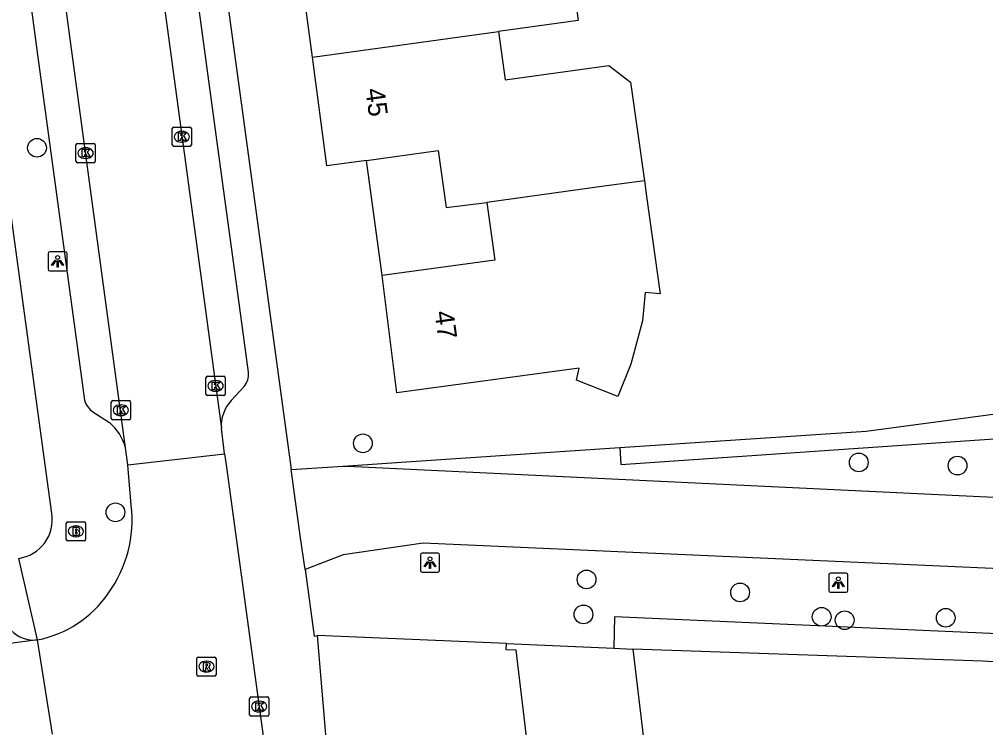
# Model space of a CAD drawing. Extents: x 163427 to 164190, y 380331 to 381641.
# Drawn here: x 163602.3 to 163652.8, y 380986.3 to 381023.2 of the extents above; entities that cross this region are included whole.
import ezdxf

# ---------------------------------------------------------------- set-up
doc = ezdxf.new("R2010")
doc.units = 0
for name, color, linetype in [('IMGEO_Boom', 7, 'Continuous'), ('IMGEO_Brandkraan', 7, 'Continuous'), ('IMGEO_Erf', 7, 'Continuous'), ('IMGEO_Fietspad_gesloten', 7, 'Continuous'), ('IMGEO_Groenvoorziening', 7, 'Continuous'), ('IMGEO_Kolk', 7, 'Continuous'), ('IMGEO_Lichtpunt', 7, 'Continuous'), ('IMGEO_Pand', 7, 'Continuous'), ('IMGEO_Pand_nummerreeks', 7, 'Continuous'), ('IMGEO_Rijbaan_lokaal_open', 7, 'Continuous'), ('IMGEO_Rioolput', 7, 'Continuous'), ('IMGEO_Voetpad_open', 7, 'Continuous')]:
    doc.layers.add(name, color=color, linetype=linetype)

msp = doc.modelspace()

# ---------------------------------------------------------------- linework, layer by layer
at = {"layer": 'IMGEO_Boom'}
for centre in [(163603.263, 381016.544), (163620.282, 381001.119), (163646.178, 381000.122), (163651.336, 380999.956), (163607.359, 380997.518), (163631.965, 380994.015), (163639.979, 380993.337), (163631.802, 380992.191), (163644.241, 380992.065), (163650.719, 380992.014), (163645.442, 380991.887)]:
    msp.add_circle(centre, 0.489, dxfattribs=at)
at = {"layer": 'IMGEO_Brandkraan'}
for p, q in [((163604.792, 380996.1), (163604.792, 380996.952)), ((163604.867, 380997.026), (163605.719, 380997.026)), ((163605.793, 380996.952), (163605.793, 380996.1)), ((163605.28, 380996.806), (163605.305, 380996.806)), ((163605.719, 380996.026), (163604.867, 380996.026)), ((163605.303, 380996.246), (163605.278, 380996.246))]:
    msp.add_line(p, q, dxfattribs=at)
for points in [[(163604.792, 380996.1), (163604.792, 380996.952)], [(163604.867, 380997.026), (163605.719, 380997.026)], [(163605.793, 380996.952), (163605.793, 380996.1)], [(163605.14, 380996.726), (163605.14, 380996.326), (163605.353, 380996.326)], [(163605.371, 380996.726), (163605.14, 380996.726)], [(163605.319, 380996.645), (163605.265, 380996.645), (163605.265, 380996.569)], [(163605.265, 380996.569), (163605.318, 380996.569)], [(163605.327, 380996.493), (163605.265, 380996.493), (163605.265, 380996.412)], [(163605.719, 380996.026), (163604.867, 380996.026)], [(163605.265, 380996.412), (163605.327, 380996.412)]]:
    msp.add_lwpolyline(points, dxfattribs=at)
for centre, radius, start, end in [((163604.869, 380996.95), 0.0765, 91.552, 178.448), ((163604.869, 380996.95), 0.0765, 91.552, 178.448), ((163605.717, 380996.95), 0.0765, 1.552, 88.448), ((163605.717, 380996.95), 0.0765, 1.552, 88.448), ((163605.32, 380996.607), 0.0379, 267.8285, 90.9355), ((163605.328, 380996.452), 0.0404, 269.8759, 90.5077), ((163605.375, 380996.581), 0.145, 59.4692, 91.5367), ((163605.4, 380996.628), 0.0922, 285.5137, 58.1501), ((163605.405, 380996.436), 0.105, 301.3115, 78.989), ((163604.869, 380996.102), 0.0765, 181.552, 268.448), ((163604.869, 380996.102), 0.0765, 181.552, 268.448), ((163605.359, 380996.577), 0.251, 268.6676, 293.5347), ((163605.717, 380996.102), 0.0765, 271.552, 358.448), ((163605.717, 380996.102), 0.0765, 271.552, 358.448)]:
    msp.add_arc(centre, radius, start, end, dxfattribs=at)
for centre, major_axis, ratio, start_param, end_param in [((163605.279, 380996.526), (-0.387, 0.002), 0.722429, 4.712389, 7.853982), ((163605.304, 380996.526), (-0.39, 0.002), 0.717154, 1.570796, 4.712389)]:
    msp.add_ellipse(centre, major_axis=major_axis, ratio=ratio, start_param=start_param, end_param=end_param, dxfattribs=at)
at = {"layer": 'IMGEO_Erf'}
msp.add_lwpolyline([(163621.283, 381009.882), (163620.469, 381015.884)], dxfattribs=at)
at = {"layer": 'IMGEO_Fietspad_gesloten'}
for points in [[(163616.544, 380999.748), (163619.246, 380999.933)], [(163617.259, 380994.533), (163617.031, 380996.193), (163616.544, 380999.748)], [(163619.246, 380999.933), (163619.492, 380999.921), (163654.334, 380998.262), (163696.15, 380996.012)], [(163661.772, 380994.204), (163623.431, 380995.908), (163619.25, 380995.306), (163617.259, 380994.533)]]:
    msp.add_lwpolyline(points, dxfattribs=at)
at = {"layer": 'IMGEO_Groenvoorziening'}
for points in [[(163633.697, 381000.898), (163646.569, 381001.751), (163692.559, 381007.908)], [(163633.697, 381000.898), (163633.749, 381000.012), (163693.735, 381004.13)], [(163619.246, 380999.933), (163622.549, 381000.159), (163633.697, 381000.898)], [(163661.696, 380990.813), (163633.423, 380992.055), (163633.385, 380990.42)], [(163627.777, 380990.665), (163617.891, 380991.091)], [(163661.66, 380989.193), (163652.643, 380989.752), (163634.371, 380990.377)]]:
    msp.add_lwpolyline(points, dxfattribs=at)
at = {"layer": 'IMGEO_Kolk'}
for p, q in [((163610.4, 381017.62), (163611.252, 381017.62)), ((163610.325, 381016.694), (163610.325, 381017.546)), ((163610.813, 381017.4), (163610.838, 381017.4)), ((163611.326, 381017.546), (163611.326, 381016.694)), ((163605.299, 381015.841), (163605.299, 381016.693)), ((163605.374, 381016.767), (163606.226, 381016.767)), ((163606.3, 381016.693), (163606.3, 381015.841)), ((163611.252, 381016.62), (163610.4, 381016.62)), ((163610.836, 381016.84), (163610.811, 381016.84)), ((163605.787, 381016.547), (163605.812, 381016.547)), ((163606.226, 381015.767), (163605.374, 381015.767)), ((163605.81, 381015.987), (163605.785, 381015.987)), ((163612.088, 381003.69), (163612.088, 381004.542)), ((163612.163, 381004.616), (163613.015, 381004.616)), ((163613.089, 381004.542), (163613.089, 381003.69)), ((163612.576, 381004.396), (163612.601, 381004.396)), ((163613.015, 381003.616), (163612.163, 381003.616)), ((163612.599, 381003.836), (163612.574, 381003.836)), ((163607.142, 381002.421), (163607.142, 381003.273)), ((163607.217, 381003.347), (163608.069, 381003.347)), ((163607.63, 381003.127), (163607.655, 381003.127)), ((163608.143, 381003.273), (163608.143, 381002.421)), ((163607.653, 381002.567), (163607.628, 381002.567)), ((163608.069, 381002.347), (163607.217, 381002.347)), ((163614.44, 380987.883), (163615.292, 380987.883)), ((163614.365, 380986.957), (163614.365, 380987.809)), ((163614.853, 380987.663), (163614.878, 380987.663)), ((163615.366, 380987.809), (163615.366, 380986.957)), ((163615.292, 380986.883), (163614.44, 380986.883)), ((163614.876, 380987.103), (163614.851, 380987.103))]:
    msp.add_line(p, q, dxfattribs=at)
for points in [[(163610.4, 381017.62), (163611.252, 381017.62)], [(163610.325, 381016.694), (163610.325, 381017.546)], [(163610.646, 381017.32), (163610.769, 381017.32), (163610.769, 381017.169), (163610.899, 381017.32), (163611.063, 381017.32), (163610.917, 381017.169), (163611.07, 381016.92), (163610.918, 381016.92), (163610.833, 381017.084), (163610.769, 381017.017), (163610.769, 381016.92), (163610.646, 381016.92), (163610.646, 381017.32)], [(163611.326, 381017.546), (163611.326, 381016.694)], [(163605.299, 381015.841), (163605.299, 381016.693)], [(163605.374, 381016.767), (163606.226, 381016.767)], [(163606.3, 381016.693), (163606.3, 381015.841)], [(163611.252, 381016.62), (163610.4, 381016.62)], [(163605.62, 381016.467), (163605.743, 381016.467), (163605.743, 381016.316), (163605.873, 381016.467), (163606.037, 381016.467), (163605.891, 381016.316), (163606.044, 381016.067), (163605.892, 381016.067), (163605.807, 381016.231), (163605.743, 381016.164), (163605.743, 381016.067), (163605.62, 381016.067), (163605.62, 381016.467)], [(163606.226, 381015.767), (163605.374, 381015.767)], [(163612.088, 381003.69), (163612.088, 381004.542)], [(163612.163, 381004.616), (163613.015, 381004.616)], [(163613.089, 381004.542), (163613.089, 381003.69)], [(163612.409, 381004.316), (163612.532, 381004.316), (163612.532, 381004.165), (163612.662, 381004.316), (163612.826, 381004.316), (163612.68, 381004.165), (163612.833, 381003.916), (163612.681, 381003.916), (163612.596, 381004.08), (163612.532, 381004.013), (163612.532, 381003.916), (163612.409, 381003.916), (163612.409, 381004.316)], [(163613.015, 381003.616), (163612.163, 381003.616)], [(163607.142, 381002.421), (163607.142, 381003.273)], [(163607.217, 381003.347), (163608.069, 381003.347)], [(163607.463, 381003.047), (163607.586, 381003.047), (163607.586, 381002.896), (163607.716, 381003.047), (163607.88, 381003.047), (163607.734, 381002.896), (163607.887, 381002.647), (163607.735, 381002.647), (163607.65, 381002.811), (163607.586, 381002.744), (163607.586, 381002.647), (163607.463, 381002.647), (163607.463, 381003.047)], [(163608.143, 381003.273), (163608.143, 381002.421)], [(163608.069, 381002.347), (163607.217, 381002.347)], [(163614.44, 380987.883), (163615.292, 380987.883)], [(163614.365, 380986.957), (163614.365, 380987.809)], [(163614.686, 380987.583), (163614.809, 380987.583), (163614.809, 380987.432), (163614.939, 380987.583), (163615.103, 380987.583), (163614.957, 380987.432), (163615.11, 380987.183), (163614.958, 380987.183), (163614.873, 380987.347), (163614.809, 380987.28), (163614.809, 380987.183), (163614.686, 380987.183), (163614.686, 380987.583)], [(163615.366, 380987.809), (163615.366, 380986.957)], [(163615.292, 380986.883), (163614.44, 380986.883)]]:
    msp.add_lwpolyline(points, dxfattribs=at)
for centre, start, end in [((163610.402, 381017.544), 91.552, 178.448), ((163610.402, 381017.544), 91.552, 178.448), ((163611.25, 381017.544), 1.552, 88.448), ((163611.25, 381017.544), 1.552, 88.448), ((163605.376, 381016.691), 91.552, 178.448), ((163605.376, 381016.691), 91.552, 178.448), ((163606.224, 381016.691), 1.552, 88.448), ((163606.224, 381016.691), 1.552, 88.448), ((163610.402, 381016.696), 181.552, 268.448), ((163610.402, 381016.696), 181.552, 268.448), ((163611.25, 381016.696), 271.552, 358.448), ((163611.25, 381016.696), 271.552, 358.448), ((163605.376, 381015.843), 181.552, 268.448), ((163605.376, 381015.843), 181.552, 268.448), ((163606.224, 381015.843), 271.552, 358.448), ((163606.224, 381015.843), 271.552, 358.448), ((163612.165, 381004.54), 91.552, 178.448), ((163612.165, 381004.54), 91.552, 178.448), ((163613.013, 381004.54), 1.552, 88.448), ((163613.013, 381004.54), 1.552, 88.448), ((163612.165, 381003.692), 181.552, 268.448), ((163612.165, 381003.692), 181.552, 268.448), ((163613.013, 381003.692), 271.552, 358.448), ((163613.013, 381003.692), 271.552, 358.448), ((163607.219, 381003.271), 91.552, 178.448), ((163607.219, 381003.271), 91.552, 178.448), ((163608.067, 381003.271), 1.552, 88.448), ((163608.067, 381003.271), 1.552, 88.448), ((163607.219, 381002.423), 181.552, 268.448), ((163607.219, 381002.423), 181.552, 268.448), ((163608.067, 381002.423), 271.552, 358.448), ((163608.067, 381002.423), 271.552, 358.448), ((163614.442, 380987.807), 91.552, 178.448), ((163614.442, 380987.807), 91.552, 178.448), ((163615.29, 380987.807), 1.552, 88.448), ((163615.29, 380987.807), 1.552, 88.448), ((163614.442, 380986.959), 181.552, 268.448), ((163614.442, 380986.959), 181.552, 268.448), ((163615.29, 380986.959), 271.552, 358.448), ((163615.29, 380986.959), 271.552, 358.448)]:
    msp.add_arc(centre, 0.0765, start, end, dxfattribs=at)
for centre, major_axis, ratio, start_param, end_param in [((163610.812, 381017.12), (-0.387, 0.002), 0.722429, 4.712389, 7.853982), ((163610.837, 381017.12), (-0.39, 0.002), 0.717154, 1.570796, 4.712389), ((163605.786, 381016.267), (-0.387, 0.002), 0.722429, 4.712389, 7.853982), ((163605.811, 381016.267), (-0.39, 0.002), 0.717154, 1.570796, 4.712389), ((163612.575, 381004.116), (-0.387, 0.002), 0.722429, 4.712389, 7.853982), ((163612.6, 381004.116), (-0.39, 0.002), 0.717154, 1.570796, 4.712389), ((163607.629, 381002.847), (-0.387, 0.002), 0.722429, 4.712389, 7.853982), ((163607.654, 381002.847), (-0.39, 0.002), 0.717154, 1.570796, 4.712389), ((163614.852, 380987.383), (-0.387, 0.002), 0.722429, 4.712389, 7.853982), ((163614.877, 380987.383), (-0.39, 0.002), 0.717154, 1.570796, 4.712389)]:
    msp.add_ellipse(centre, major_axis=major_axis, ratio=ratio, start_param=start_param, end_param=end_param, dxfattribs=at)
at = {"layer": 'IMGEO_Lichtpunt'}
for p, q in [((163604.742, 381011.117), (163603.934, 381011.117)), ((163604.742, 381011.117), (163603.934, 381011.117)), ((163603.84, 381011.022), (163603.84, 381010.215)), ((163603.84, 381011.022), (163603.84, 381010.215)), ((163604.836, 381010.215), (163604.836, 381011.022)), ((163604.836, 381010.215), (163604.836, 381011.022)), ((163603.934, 381010.121), (163604.742, 381010.121)), ((163603.934, 381010.121), (163604.742, 381010.121)), ((163623.288, 380995.296), (163623.288, 380994.489)), ((163623.288, 380995.296), (163623.288, 380994.489)), ((163624.19, 380995.391), (163623.382, 380995.391)), ((163624.19, 380995.391), (163623.382, 380995.391)), ((163624.284, 380994.489), (163624.284, 380995.296)), ((163624.284, 380994.489), (163624.284, 380995.296)), ((163623.382, 380994.395), (163624.19, 380994.395)), ((163623.382, 380994.395), (163624.19, 380994.395)), ((163644.613, 380994.248), (163644.613, 380993.441)), ((163644.613, 380994.248), (163644.613, 380993.441)), ((163645.515, 380994.343), (163644.707, 380994.343)), ((163645.515, 380994.343), (163644.707, 380994.343)), ((163645.609, 380993.441), (163645.609, 380994.248)), ((163645.609, 380993.441), (163645.609, 380994.248)), ((163644.707, 380993.347), (163645.515, 380993.347)), ((163644.707, 380993.347), (163645.515, 380993.347))]:
    msp.add_line(p, q, dxfattribs=at)
for points in [[(163604.214, 381010.686), (163604.253, 381010.658), (163604.065, 381010.396), (163604.027, 381010.423), (163604.214, 381010.686)], [(163604.316, 381010.638), (163604.363, 381010.638), (163604.363, 381010.316), (163604.316, 381010.316), (163604.316, 381010.638)], [(163604.426, 381010.658), (163604.464, 381010.685), (163604.651, 381010.423), (163604.612, 381010.395), (163604.426, 381010.658)], [(163623.662, 380994.96), (163623.701, 380994.932), (163623.513, 380994.67), (163623.475, 380994.697), (163623.662, 380994.96)], [(163623.764, 380994.912), (163623.811, 380994.912), (163623.811, 380994.59), (163623.764, 380994.59), (163623.764, 380994.912)], [(163623.874, 380994.932), (163623.912, 380994.959), (163624.099, 380994.697), (163624.06, 380994.669), (163623.874, 380994.932)], [(163644.987, 380993.912), (163645.026, 380993.884), (163644.838, 380993.622), (163644.8, 380993.649), (163644.987, 380993.912)], [(163645.199, 380993.884), (163645.237, 380993.911), (163645.424, 380993.649), (163645.385, 380993.621), (163645.199, 380993.884)], [(163645.089, 380993.864), (163645.136, 380993.864), (163645.136, 380993.542), (163645.089, 380993.542), (163645.089, 380993.864)]]:
    msp.add_lwpolyline(points, dxfattribs=at)
for centre in [(163604.339, 381010.82), (163623.787, 380995.094), (163645.112, 380994.046)]:
    msp.add_circle(centre, 0.0994, dxfattribs=at)
for centre, start, end in [((163603.934, 381011.022), 90, 180), ((163603.934, 381011.022), 90, 180), ((163604.742, 381011.022), 0, 90), ((163604.742, 381011.022), 0, 90), ((163603.934, 381010.215), 180, 270), ((163603.934, 381010.215), 180, 270), ((163604.742, 381010.215), 270, 0), ((163604.742, 381010.215), 270, 360), ((163623.382, 380995.296), 90, 180), ((163623.382, 380995.296), 90, 180), ((163624.19, 380995.296), 0, 90), ((163624.19, 380995.296), 0, 90), ((163623.382, 380994.489), 180, 270), ((163623.382, 380994.489), 180, 270), ((163624.19, 380994.489), 270, 0), ((163624.19, 380994.489), 270, 360), ((163644.707, 380994.248), 90, 180), ((163644.707, 380994.248), 90, 180), ((163645.515, 380994.248), 0, 90), ((163645.515, 380994.248), 0, 90), ((163644.707, 380993.441), 180, 270), ((163644.707, 380993.441), 180, 270), ((163645.515, 380993.441), 270, 0), ((163645.515, 380993.441), 270, 360)]:
    msp.add_arc(centre, 0.0946, start, end, dxfattribs=at)
at = {"layer": 'IMGEO_Pand'}
for points in [[(163632.085, 381032.071), (163632.231, 381031.005), (163630.72, 381029.016), (163631.516, 381023.194), (163627.365, 381022.619)], [(163617.643, 381021.273), (163616.879, 381026.96), (163621.108, 381027.547), (163620.975, 381028.508)], [(163617.643, 381021.273), (163627.365, 381022.619)], [(163627.365, 381022.619), (163627.711, 381020.091), (163633.127, 381020.831), (163634.263, 381019.969), (163634.986, 381014.821)], [(163620.469, 381015.884), (163618.405, 381015.604), (163617.643, 381021.273)], [(163620.469, 381015.884), (163624.221, 381016.394), (163624.623, 381013.431), (163626.758, 381013.681)], [(163634.986, 381014.821), (163635.118, 381013.881), (163635.814, 381008.929), (163635.017, 381008.993), (163634.883, 381007.506), (163634.282, 381005.25), (163633.599, 381003.57), (163631.435, 381004.416), (163631.58, 381005.039), (163622.057, 381003.751), (163621.283, 381009.882)], [(163634.986, 381014.821), (163633.004, 381014.553), (163626.758, 381013.681)], [(163626.758, 381013.681), (163627.166, 381010.681), (163621.283, 381009.882)], [(163623.775, 380978.366), (163623.021, 380984.53), (163628.892, 380985.235), (163628.289, 380990.329), (163627.769, 380990.347), (163627.777, 380990.665)], [(163627.777, 380990.665), (163633.385, 380990.42)], [(163634.371, 380990.377), (163634.977, 380985.414), (163635.242, 380983.242), (163632.722, 380982.935), (163633.142, 380979.492)], [(163633.385, 380990.42), (163634.371, 380990.377)]]:
    msp.add_lwpolyline(points, dxfattribs=at)
at = {"layer": 'IMGEO_Rijbaan_lokaal_open'}
for points in [[(163600.456, 381093.608), (163612.89, 381001.887)], [(163607.888, 381000.887), (163595.38, 381093.094)], [(163613.059, 381000.578), (163613.016, 381000.89), (163612.89, 381001.887)], [(163608.008, 381000), (163607.888, 381000.887)], [(163608.008, 381000), (163613.059, 381000.578)], [(163613.059, 381000.578), (163613.138, 381000), (163615.411, 380983.425), (163615.484, 380982.891)], [(163608.181, 380997.886), (163608.008, 381000)], [(163603.292, 380990.858), (163541.544, 380982.579)], [(163604.072, 380985.939), (163603.292, 380990.858)]]:
    msp.add_lwpolyline(points, dxfattribs=at)
for centre, radius, start, end in [((163601.712, 380997.114), 6.515, 324.0207, 6.8075), ((163602.157, 380996.605), 5.858, 281.1742, 325.4867)]:
    msp.add_arc(centre, radius, start, end, dxfattribs=at)
at = {"layer": 'IMGEO_Rioolput'}
for p, q in [((163611.611, 380989.039), (163611.611, 380989.891)), ((163611.686, 380989.965), (163612.538, 380989.965)), ((163612.612, 380989.891), (163612.612, 380989.039)), ((163612.099, 380989.745), (163612.124, 380989.745)), ((163612.538, 380988.965), (163611.686, 380988.965)), ((163612.122, 380989.185), (163612.097, 380989.185))]:
    msp.add_line(p, q, dxfattribs=at)
for points in [[(163611.611, 380989.039), (163611.611, 380989.891)], [(163611.686, 380989.965), (163612.538, 380989.965)], [(163612.612, 380989.891), (163612.612, 380989.039)], [(163612.2, 380989.663), (163611.948, 380989.665), (163611.948, 380989.265)], [(163611.948, 380989.265), (163612.072, 380989.265), (163612.072, 380989.427), (163612.083, 380989.427)], [(163612.126, 380989.584), (163612.072, 380989.584), (163612.072, 380989.503)], [(163612.072, 380989.503), (163612.124, 380989.503)], [(163612.13, 380989.398), (163612.201, 380989.265), (163612.341, 380989.265), (163612.276, 380989.391)], [(163612.538, 380988.965), (163611.686, 380988.965)]]:
    msp.add_lwpolyline(points, dxfattribs=at)
for centre, radius, start, end in [((163611.688, 380989.889), 0.0765, 91.552, 178.448), ((163611.688, 380989.889), 0.0765, 91.552, 178.448), ((163612.536, 380989.889), 0.0765, 1.552, 88.448), ((163612.536, 380989.889), 0.0765, 1.552, 88.448), ((163612.082, 380989.374), 0.0533, 26.0293, 88.6989), ((163612.108, 380989.692), 0.19, 274.7715, 282.9687), ((163612.132, 380989.488), 0.0964, 77.0061, 93.1865), ((163612.146, 380989.545), 0.0378, 276.6634, 79.6772), ((163612.199, 380989.553), 0.109, 350.3612, 89.416), ((163612.197, 380989.553), 0.112, 277.5842, 350.9817), ((163612.181, 380989.338), 0.108, 29.5134, 73.7905), ((163611.688, 380989.041), 0.0765, 181.552, 268.448), ((163611.688, 380989.041), 0.0765, 181.552, 268.448), ((163612.536, 380989.041), 0.0765, 271.552, 358.448), ((163612.536, 380989.041), 0.0765, 271.552, 358.448)]:
    msp.add_arc(centre, radius, start, end, dxfattribs=at)
for centre, major_axis, ratio, start_param, end_param in [((163612.098, 380989.465), (-0.387, 0.002), 0.722429, 4.712389, 7.853982), ((163612.123, 380989.465), (-0.39, 0.002), 0.717154, 1.570796, 4.712389)]:
    msp.add_ellipse(centre, major_axis=major_axis, ratio=ratio, start_param=start_param, end_param=end_param, dxfattribs=at)
at = {"layer": 'IMGEO_Voetpad_open'}
for points in [[(163603.447, 381095.786), (163603.525, 381095.083), (163616.544, 380999.748)], [(163604.031, 380997.461), (163603.685, 381000), (163591.052, 381092.633)], [(163614.308, 381004.828), (163613.764, 381008.821), (163612.952, 381014.784), (163611.396, 381026.213), (163610.583, 381032.181), (163609.03, 381043.582), (163608.218, 381049.545), (163606.694, 381060.738), (163605.881, 381066.706), (163604.315, 381078.206), (163603.505, 381084.153), (163602.556, 381091.119)], [(163593.989, 381090.174), (163596.472, 381071.828), (163597.185, 381066.558), (163602.552, 381026.894), (163603.261, 381021.656), (163605.735, 381003.371)], [(163613.405, 381003.356), (163614.077, 381004.083)], [(163606.225, 381002.73), (163607.053, 381002.207)], [(163603.292, 380990.858), (163602.31, 380995.116)], [(163617.259, 380994.533), (163617.735, 380991.057), (163617.891, 380991.091)], [(163617.891, 380991.091), (163619.538, 380971.648), (163619.238, 380968.276), (163619.763, 380928.298)]]:
    msp.add_lwpolyline(points, dxfattribs=at)
for centre, radius, start, end in [((163613.323, 381004.725), 0.99, 319.5806, 5.9655), ((163606.935, 381003.78), 1.268, 198.8379, 235.9529), ((163614.866, 381002.019), 1.98, 137.5333, 183.8276), ((163605.186, 381000.102), 2.814, 16.2012, 48.4317), ((163602.034, 380997.122), 2.025, 277.8195, 9.6305), ((163603.116, 380992.543), 1.694, 224.2374, 275.9488)]:
    msp.add_arc(centre, radius, start, end, dxfattribs=at)

# ---------------------------------------------------------------- texts
at = {"layer": 'IMGEO_Pand_nummerreeks'}
for s, rotation, p in [('45', 277.6535, (163620.411, 381019.597)), ('47', 277.8403, (163624.019, 381007.975))]:
    msp.add_text(s, height=1, rotation=rotation, dxfattribs=at).set_placement(p)

doc.saveas('drawing.dxf')
